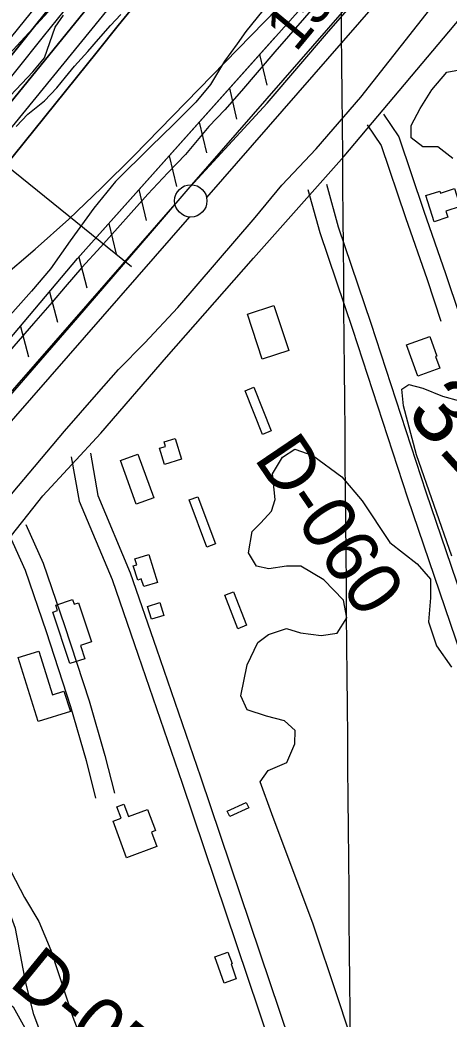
# Model space of a CAD drawing. Extents: x 3598634 to 3636690, y 517270 to 542944.
# Drawn here: x 3607580 to 3608244, y 527023 to 528569 of the extents above; entities that cross this region are included whole.
import ezdxf

# ---------------------------------------------------------------- set-up
doc = ezdxf.new("R2010")
doc.units = 0
for name, color, linetype in [('V-BLDG-OTLN', 7, 'Continuous'), ('V-FLOD-BASE', 7, 'Continuous'), ('V-GRID-MAJR', 7, 'Continuous'), ('V-LEVE-TOET', 7, 'Continuous'), ('V-RIVR-EDGE', 7, 'Continuous'), ('V-RIVR-RANG', 7, 'Continuous'), ('V-RIVR-RANG-IDEN', 7, 'Continuous'), ('V-ROAD-CNTR', 7, 'Continuous'), ('V-RRAP-FSHR', 7, 'Continuous'), ('V-RRAP-RVMT', 7, 'Continuous'), ('V-SITE-OTLN', 7, 'Continuous'), ('V-SITE-VEGE', 7, 'Continuous'), ('V-SURV-IDEN', 7, 'Continuous'), ('V-SURV-LINE', 7, 'Continuous'), ('V-TOPO-DPTH', 7, 'Continuous'), ('V-TOPO-MINR', 7, 'Continuous'), ('V-TOPO-WATR', 7, 'Continuous')]:
    doc.layers.add(name, color=color, linetype=linetype)

msp = doc.modelspace()

# ---------------------------------------------------------------- linework, layer by layer
at = {"layer": 'V-BLDG-OTLN'}
for points in [[(3608220.9, 528256.5), (3608208.1, 528296.9), (3608229.7, 528303.8), (3608230.6, 528300.9), (3608252.4, 528307.9), (3608261.3, 528280.1), (3608238.9, 528273), (3608242, 528263.3)], [(3607973.1, 528126.9), (3607996, 528057.4), (3607955, 528043.8), (3607932, 528113.3)], [(3608195.7, 528017.6), (3608178.1, 528066.1), (3608214, 528079.1), (3608225.1, 528048.6), (3608222.9, 528047.8), (3608229.4, 528029.8)], [(3607955.5, 527927.5), (3607928.5, 527994.9), (3607942, 528000.3), (3607969, 527932.9)], [(3607830.1, 527889), (3607803.6, 527880.9), (3607795.9, 527906), (3607805.3, 527908.9), (3607803.1, 527915.9), (3607820.4, 527921.1)], [(3607762.8, 527896.7), (3607787.1, 527829.2), (3607760, 527819.5), (3607735.7, 527886.9)], [(3607855.2, 527831.1), (3607882.9, 527758.2), (3607869.5, 527753.1), (3607841.8, 527826)], [(3607779.4, 527741.4), (3607792.8, 527698.5), (3607771.7, 527691.9), (3607767.9, 527703.9), (3607762.4, 527702.2), (3607755.5, 527724), (3607760.8, 527725.7), (3607757.9, 527734.7)], [(3607910.6, 527683.9), (3607930.8, 527632.1), (3607917.3, 527626.8), (3607897, 527678.6)], [(3607657.7, 527573), (3607631.4, 527652.7), (3607638.3, 527655), (3607635.6, 527663.4), (3607661.5, 527671.9), (3607663.9, 527664.6), (3607671.1, 527666.9), (3607691.1, 527606.5), (3607673.9, 527600.8), (3607680.6, 527580.5)], [(3607796.8, 527667.2), (3607802.9, 527647.4), (3607783.6, 527641.5), (3607777.5, 527661.3)], [(3607608.4, 527483.3), (3607577.4, 527582.1), (3607609.3, 527592.1), (3607630.5, 527524.6), (3607648.4, 527530.2), (3607658.3, 527498.9)], [(3607745.3, 527272.5), (3607724.4, 527329.1), (3607736.6, 527333.6), (3607730, 527351.3), (3607741, 527355.3), (3607748.1, 527336.4), (3607777.8, 527347.4), (3607790, 527314.5), (3607783.9, 527312.2), (3607792.2, 527289.9)], [(3607934.1, 527349.6), (3607904.8, 527336.1), (3607900.8, 527344.7), (3607930.1, 527358.2)], [(3607896, 527078.5), (3607881.6, 527119.3), (3607902, 527126.5), (3607908.3, 527108.9), (3607906.7, 527108.3), (3607914.9, 527085.1)]]:
    msp.add_lwpolyline(points, close=True, dxfattribs=at)
at = {"layer": 'V-FLOD-BASE'}
msp.add_lwpolyline([(3606855.7, 527176), (3606941.6, 527272.6), (3607017.1, 527362.2), (3607123.3, 527485.2), (3607190.4, 527557.4), (3607286.8, 527667.9), (3607388.8, 527786.7), (3607446.1, 527850.6), (3607578.9, 528003.5), (3607669.7, 528108.4), (3607782.2, 528239), (3607843.7, 528310.5), (3607962.5, 528439.8), (3608057.5, 528550.9), (3608164.4, 528673.2)], dxfattribs=at)
at = {"layer": 'V-GRID-MAJR'}
msp.add_spline([(3608130.5, 522726.1), (3608075.8, 528784.9), (3608021.2, 534845.6), (3607966.5, 540906.4), (3607966.5, 540908.3)], degree=3, dxfattribs=at)
at = {"layer": 'V-LEVE-TOET'}
for points in [[(3608041.6, 528596.2), (3607974.6, 528519.1), (3607922.8, 528458.7), (3607897, 528429.5), (3607872.5, 528403.8), (3607836.2, 528360.7), (3607809, 528332.2), (3607778.2, 528298.9), (3607705.6, 528217.6), (3607676.2, 528185.7), (3607650.4, 528155.8), (3607630.1, 528132.2), (3607601.5, 528098.8), (3607564.4, 528056.4)], [(3606955.2, 527149.3), (3607006.2, 527204.9), (3607044, 527248.6), (3607077.5, 527282), (3607121.5, 527327.1), (3607175.3, 527391), (3607239.6, 527468.8), (3607350.7, 527592.5), (3607397.5, 527640.4), (3607427.5, 527677.2), (3607470.1, 527722.4), (3607530.9, 527792.6), (3607649, 527932.2), (3607698.6, 527989.2), (3607732.9, 528028.1), (3607773.4, 528069.1), (3607824.4, 528123.9), (3607943.9, 528262.9), (3607985.1, 528312.9), (3608038.2, 528369.2), (3608107.4, 528449.1), (3608214.3, 528584.6)]]:
    msp.add_lwpolyline(points, dxfattribs=at)
at = {"layer": 'V-RIVR-EDGE'}
msp.add_lwpolyline([(3607547.8, 528433.2), (3607600.2, 528488.3), (3607618.3, 528509.9), (3607634.6, 528557.3), (3607647.8, 528575.9)], dxfattribs=at)
at = {"layer": 'V-RIVR-RANG'}
msp.add_line((3607752.6, 528186.5), (3607037.5, 528765.2), dxfattribs=at)
at = {"layer": 'V-ROAD-CNTR'}
for points in [[(3606832.7, 526952), (3606973.8, 527100.2), (3607148.9, 527293), (3607268.5, 527428.8), (3607385.5, 527558.8), (3607495.8, 527683.5), (3607551.8, 527751.4), (3607615.9, 527832.2), (3607705.6, 527929.3), (3607806.9, 528046.9), (3607941.6, 528200.2), (3608081.9, 528357.7), (3608279.1, 528592.5), (3608364.5, 528689.3), (3608525, 528869.3), (3608605.5, 528959.8), (3608701.5, 529074.5), (3608833.1, 529225.4), (3608919, 529316.1), (3609050.5, 529472.9), (3609139.7, 529575.2), (3609208.8, 529647.9)], [(3608142.4, 528423.1), (3608166, 528387.7), (3608205, 528272.8), (3608238.4, 528176.5), (3608259.9, 528112)], [(3608117.4, 528406.5), (3608138.8, 528374.3), (3608176.6, 528263.1), (3608210, 528166.9), (3608231.4, 528102.5)], [(3608054.2, 528314.4), (3608072.5, 528248.4), (3608123.1, 528099.6), (3608208.2, 527838.6), (3608669.6, 526482.9)], [(3608025.3, 528306.3), (3608043.9, 528239.6), (3608094.6, 528090.1), (3608179.7, 527829.1), (3608641.1, 526473.6)], [(3607659.7, 527892.9), (3607672, 527824.3), (3607722.7, 527702.8), (3607763, 527585.8), (3607831.3, 527387.9), (3608151.8, 526435.7)], [(3607689.2, 527898.2), (3607700.9, 527832.8), (3607750.8, 527713.5), (3607791.4, 527595.6), (3607859.7, 527397.6), (3608179.9, 526446.3)], [(3607589.6, 527787.9), (3607616.2, 527728.4), (3607649.2, 527632), (3607687.4, 527515.4), (3607711.5, 527430.6), (3607726.3, 527372.2)], [(3607562.2, 527775.6), (3607588.2, 527717.4), (3607620.7, 527622.5), (3607658.7, 527506.6), (3607682.6, 527422.8), (3607697.2, 527364.8)]]:
    msp.add_lwpolyline(points, dxfattribs=at)
at = {"layer": 'V-RRAP-FSHR'}
for p, q in [((3607950.7, 528515.1), (3607961.9, 528467.6)), ((3607904.1, 528462.9), (3607915.4, 528415.3)), ((3607857.6, 528410.6), (3607868.8, 528363.1)), ((3607811, 528358.4), (3607822.2, 528310.8)), ((3607764.4, 528306.1), (3607775.6, 528258.6)), ((3607717.8, 528253.8), (3607729, 528206.3)), ((3607671.2, 528201.6), (3607683.7, 528154.4)), ((3607626, 528148.1), (3607638.5, 528100.9)), ((3607580.9, 528094.6), (3607593.4, 528047.4))]:
    msp.add_line(p, q, dxfattribs=at)
for points in [[(3605375.2, 525433.8), (3605456, 525580.5), (3605630.7, 525877.6), (3605746.8, 526080.3), (3605800.6, 526159), (3605867.3, 526231.6), (3605948.4, 526309.6), (3606191.9, 526556.5), (3606564.8, 526949.6), (3606877.9, 527278.9), (3607054.8, 527479.5), (3607380.2, 527856.8), (3607669.2, 528199.4), (3608066.5, 528645), (3608475.6, 529114.7), (3608696.8, 529377), (3608831.9, 529536), (3608922.8, 529648.8), (3609014.7, 529727.8), (3609124.2, 529832), (3609276.1, 529976.3)], [(3607360.2, 527833.6), (3607380.2, 527856.8), (3607669.2, 528199.4), (3607973.9, 528541.1)]]:
    msp.add_lwpolyline(points, dxfattribs=at)
at = {"layer": 'V-RRAP-RVMT'}
msp.add_line((3607529.4, 528478.8), (3607630.3, 528587.7), dxfattribs=at)
at = {"layer": 'V-SITE-OTLN'}
msp.add_lwpolyline([(3607483.9, 526978.8), (3607473, 527024.7), (3607478.6, 527034.2), (3607486.9, 527035.4), (3607490.1, 527037.7), (3607498.8, 527042.4), (3607518.6, 527052.3), (3607536.8, 527056.6), (3607553.8, 527054.1), (3607570, 527041.8), (3607611.3, 526967.6)], dxfattribs=at)
at = {"layer": 'V-SITE-VEGE'}
for points in [[(3607973.4, 528605.5), (3607929.4, 528550.6), (3607916.1, 528531.8), (3607896.5, 528504.7), (3607874.8, 528468.6), (3607852.5, 528441.5), (3607817.5, 528406.7), (3607782.6, 528372.7), (3607728.1, 528318.5), (3607694.6, 528277.5), (3607658.2, 528226.8), (3607627.5, 528183.7), (3607598.1, 528149), (3607561.1, 528107.3)], [(3607574.5, 528403.9), (3607592.6, 528422.7), (3607618.5, 528443.5), (3607637.3, 528463.7), (3607650.6, 528480.3), (3607664.6, 528497), (3607685.5, 528519.9), (3607701.6, 528538.7), (3607720.5, 528560.2), (3607736.5, 528576.9)], [(3608249.9, 528354.4), (3608226.6, 528372.3), (3608203.2, 528372.4), (3608185.4, 528386.2), (3608185.5, 528405.4), (3608199.3, 528431.5), (3608217.2, 528460.3), (3608240.6, 528487.7), (3608259.9, 528491.7)], [(3608248.1, 527739.2), (3608193.6, 527895.9), (3608173.3, 527971.5), (3608170.6, 527997.6), (3608181.6, 528004.4), (3608203.5, 527998.9), (3608233.7, 527986.4), (3608259.8, 527979.5)], [(3607989.2, 527484.5), (3607961.8, 527491.4), (3607931.6, 527501.1), (3607922, 527523.1), (3607931.8, 527571.2), (3607948.4, 527605.5), (3607964.9, 527617.8), (3607992.4, 527627.3), (3608014.3, 527620.4), (3608045.9, 527616.2), (3608070.6, 527620.2), (3608085.8, 527643.5), (3608080.4, 527671), (3608050.3, 527702.7), (3608014.6, 527723.4), (3607992.6, 527723.4), (3607965.2, 527719.4), (3607946, 527723.6), (3607933.6, 527744.2), (3607939.2, 527777.1), (3607953, 527790.8), (3607969.5, 527808.6), (3607975.1, 527826.5), (3607971.1, 527866.3), (3607986.3, 527892.4), (3608005.5, 527904.7), (3608033, 527895), (3608078.2, 527861.9), (3608109.7, 527824.7), (3608152.1, 527760.1), (3608194.5, 527727), (3608215.1, 527703.6), (3608215, 527674.7), (3608212.1, 527637.7), (3608224.4, 527600.5), (3608247.6, 527567.5)], [(3608122, 526904.4), (3608071.3, 527057.3), (3608033.6, 527169.9), (3607969.6, 527340.3), (3607951.9, 527389.8), (3607964.3, 527407.7), (3607993.2, 527419.9), (3608005.6, 527448.7), (3608005.7, 527469.3), (3607989.2, 527484.5)], [(3607634.6, 526942), (3607601.7, 527030), (3607589.2, 527079.1), (3607573.6, 527162.9), (3607561.3, 527197.3), (3607547.6, 527223.4), (3607529.9, 527252.3), (3607516.2, 527285.3), (3607508.1, 527322.4), (3607508.2, 527345.8), (3607517.8, 527355.4), (3607526, 527343), (3607538.2, 527299), (3607549.2, 527272.9), (3607566.9, 527250.8), (3607587.4, 527211), (3607609.3, 527173.8)], [(3607609.3, 527173.8), (3607628.1, 527129.8), (3607662.2, 527026), (3607701.8, 526922.5)]]:
    msp.add_lwpolyline(points, dxfattribs=at)
at = {"layer": 'V-SURV-LINE'}
for points in [[(3607846.3, 528313.6), (3608743, 529342.3)], [(3608765.6, 529322.6), (3607869, 528293.9)], [(3606955.7, 527293.4), (3607820.1, 528283.5)], [(3607842.7, 528263.8), (3606978.3, 527273.7)]]:
    msp.add_lwpolyline(points, dxfattribs=at)
msp.add_circle((3607844.5, 528288.7), 25, dxfattribs=at)
at = {"layer": 'V-TOPO-DPTH'}
for points in [[(3607814.4, 528747.3), (3607476.4, 528331.4), (3607413.2, 528253.5), (3607350.1, 528175.5), (3607287.2, 528097.4), (3607224.4, 528019.3), (3607109.4, 527875.9), (3607104.1, 527869.4), (3607098.9, 527862.8), (3607093.6, 527856.2), (3607088.4, 527849.7), (3607032.3, 527779.2), (3606999, 527737.5), (3606965.8, 527695.7), (3606932.5, 527653.9), (3606899.2, 527612.2), (3606584.6, 527217.9), (3606568.4, 527197.7), (3606552.1, 527177.6), (3606535.6, 527157.7), (3606519.1, 527137.7), (3606362.9, 526951.2)], [(3606362.9, 526951.2), (3606519.1, 527137.7), (3606535.6, 527157.7), (3606552.1, 527177.6), (3606568.4, 527197.7), (3606584.6, 527217.9), (3606899.2, 527612.2), (3606932.5, 527653.9), (3606965.8, 527695.7), (3606999, 527737.5), (3607032.3, 527779.2), (3607088.4, 527849.7), (3607093.6, 527856.2), (3607098.9, 527862.8), (3607104.1, 527869.4), (3607109.4, 527875.9), (3607224.4, 528019.3), (3607287.2, 528097.4), (3607350.1, 528175.5), (3607413.2, 528253.5), (3607476.4, 528331.4), (3607814.4, 528747.3)], [(3607641.8, 528607.4), (3607607, 528563.8), (3607103.4, 527932.6), (3607085.7, 527910.4), (3607068, 527888.2), (3607050.3, 527865.9), (3607032.7, 527843.7), (3606691, 527412), (3606662.8, 527376.5), (3606634.7, 527340.9), (3606606.5, 527305.4), (3606578.3, 527269.9), (3606531, 527210.3), (3606526.4, 527204.6), (3606521.8, 527199), (3606517.2, 527193.3), (3606512.6, 527187.7), (3606479.5, 527148.3), (3606458.2, 527123.1), (3606436.6, 527098), (3606414.8, 527073.2), (3606392.8, 527048.6)], [(3606392.8, 527048.6), (3606414.8, 527073.2), (3606436.6, 527098), (3606458.2, 527123.1), (3606479.5, 527148.3), (3606512.6, 527187.7), (3606517.2, 527193.3), (3606521.8, 527199), (3606526.4, 527204.6), (3606531, 527210.3), (3606578.3, 527269.9), (3606606.5, 527305.4), (3606634.7, 527340.9), (3606662.8, 527376.5), (3606691, 527412), (3607032.7, 527843.7), (3607050.3, 527865.9), (3607068, 527888.2), (3607085.7, 527910.4), (3607103.4, 527932.6), (3607607, 528563.8), (3607641.8, 528607.4)], [(3607764.9, 528600.3), (3607732.3, 528559.8), (3607699.6, 528519.3), (3607166.6, 527857.8), (3607154.3, 527842.6), (3607141.9, 527827.4), (3607129.4, 527812.4), (3607116.9, 527797.4), (3606811.9, 527434.6), (3606773.3, 527388.5), (3606734.8, 527342.3), (3606696.5, 527295.9), (3606658.4, 527249.4), (3606638.3, 527224.8), (3606610.2, 527190.6), (3606582.1, 527156.4), (3606553.9, 527122.4), (3606525.5, 527088.4), (3606200.6, 526699.9)]]:
    msp.add_lwpolyline(points, dxfattribs=at)
at = {"layer": 'V-TOPO-MINR'}
for points in [[(3606207.9, 526878.1), (3606462.1, 527163.5), (3606483.2, 527187.4), (3606504.1, 527211.6), (3606524.7, 527235.9), (3606545.2, 527260.4), (3606565.4, 527285.1), (3606585.6, 527309.9), (3606605.5, 527334.9), (3606625.3, 527359.9), (3607003.7, 527840.4), (3607027.7, 527870.9), (3607051.9, 527901.4), (3607076.1, 527931.8), (3607100.3, 527962.2), (3607213.7, 528103.9), (3607294.8, 528205.1), (3607376, 528306.1), (3607457.4, 528407), (3607538.9, 528507.8), (3607788.1, 528815.6)], [(3606284.8, 526829.2), (3606522.3, 527112.8), (3606544.8, 527139.8), (3606567.2, 527167), (3606589.4, 527194.2), (3606611.5, 527221.6), (3607005.2, 527711.9), (3607023.5, 527734.8), (3607042, 527757.7), (3607060.4, 527780.5), (3607078.9, 527803.3), (3607097.4, 527826), (3607115.9, 527848.8), (3607134.5, 527871.5), (3607153, 527894.3), (3607167.3, 527911.7), (3607193, 527943.1), (3607218.6, 527974.5), (3607244.3, 528006), (3607269.9, 528037.4), (3607833.2, 528728.4)], [(3607550.7, 528168.7), (3607603.8, 528214.1), (3607655.8, 528260.6), (3607706.3, 528308.8), (3607755.9, 528358), (3608018.9, 528628.2)], [(3606392.8, 527048.6), (3606414.8, 527073.2), (3606436.6, 527098), (3606458.2, 527123.1), (3606479.5, 527148.3), (3606512.6, 527187.7), (3606517.2, 527193.3), (3606521.8, 527199), (3606526.4, 527204.6), (3606531, 527210.3), (3606578.3, 527269.9), (3606606.5, 527305.4), (3606634.7, 527340.9), (3606662.8, 527376.5), (3606691, 527412), (3607032.7, 527843.7), (3607050.3, 527865.9), (3607068, 527888.2), (3607085.7, 527910.4), (3607103.4, 527932.6), (3607607, 528563.8), (3607641.8, 528607.4)], [(3606200.6, 526699.9), (3606525.5, 527088.4), (3606553.9, 527122.4), (3606582.1, 527156.4), (3606610.2, 527190.6), (3606638.3, 527224.8), (3606658.4, 527249.4), (3606696.5, 527295.9), (3606734.8, 527342.3), (3606773.3, 527388.5), (3606811.9, 527434.6), (3607116.9, 527797.4), (3607129.4, 527812.4), (3607141.9, 527827.4), (3607154.3, 527842.6), (3607166.6, 527857.8), (3607699.6, 528519.3), (3607732.3, 528559.8), (3607764.9, 528600.3)], [(3606387.4, 527010.3), (3606431.6, 527062.2), (3606515.8, 527162.7), (3606526.4, 527175.5), (3606536.9, 527188.3), (3606547.4, 527201.2), (3606557.8, 527214.1), (3606667.4, 527351.9), (3606732.6, 527433.8), (3606797.7, 527515.7), (3606862.8, 527597.6), (3606927.9, 527679.5), (3607060.7, 527846.7), (3607072.1, 527861.1), (3607083.5, 527875.4), (3607094.9, 527889.8), (3607106.4, 527904.1), (3607573.8, 528489.3), (3607616.8, 528543), (3607659.9, 528596.7)]]:
    msp.add_lwpolyline(points, dxfattribs=at)
at = {"layer": 'V-TOPO-WATR'}
msp.add_lwpolyline([(3606362.9, 526951.2), (3606519.1, 527137.7), (3606535.6, 527157.7), (3606552.1, 527177.6), (3606568.4, 527197.7), (3606584.6, 527217.9), (3606899.2, 527612.2), (3606932.5, 527653.9), (3606965.8, 527695.7), (3606999, 527737.5), (3607032.3, 527779.2), (3607088.4, 527849.7), (3607093.6, 527856.2), (3607098.9, 527862.8), (3607104.1, 527869.4), (3607109.4, 527875.9), (3607224.4, 528019.3), (3607287.2, 528097.4), (3607350.1, 528175.5), (3607413.2, 528253.5), (3607476.4, 528331.4), (3607814.4, 528747.3)], dxfattribs=at)

# ---------------------------------------------------------------- texts
at = {"layer": 'V-RIVR-RANG'}
msp.add_text('15.7', height=67, rotation=50.4483, dxfattribs=at).set_placement((3608006.7, 528517.4))
at = {"layer": 'V-RIVR-RANG-IDEN'}
for s, rotation, p in [('D-060', 304.1075, (3607941.1, 527890.4)), ('D-050', 320.8243, (3607561.5, 527075.9))]:
    msp.add_text(s, height=83, rotation=rotation, dxfattribs=at).set_placement(p)
at = {"layer": 'V-SURV-IDEN'}
msp.add_text('3168+64.7', height=100, rotation=312.3006, dxfattribs=at).set_placement((3608175.2, 527957.8))

doc.saveas('drawing.dxf')
